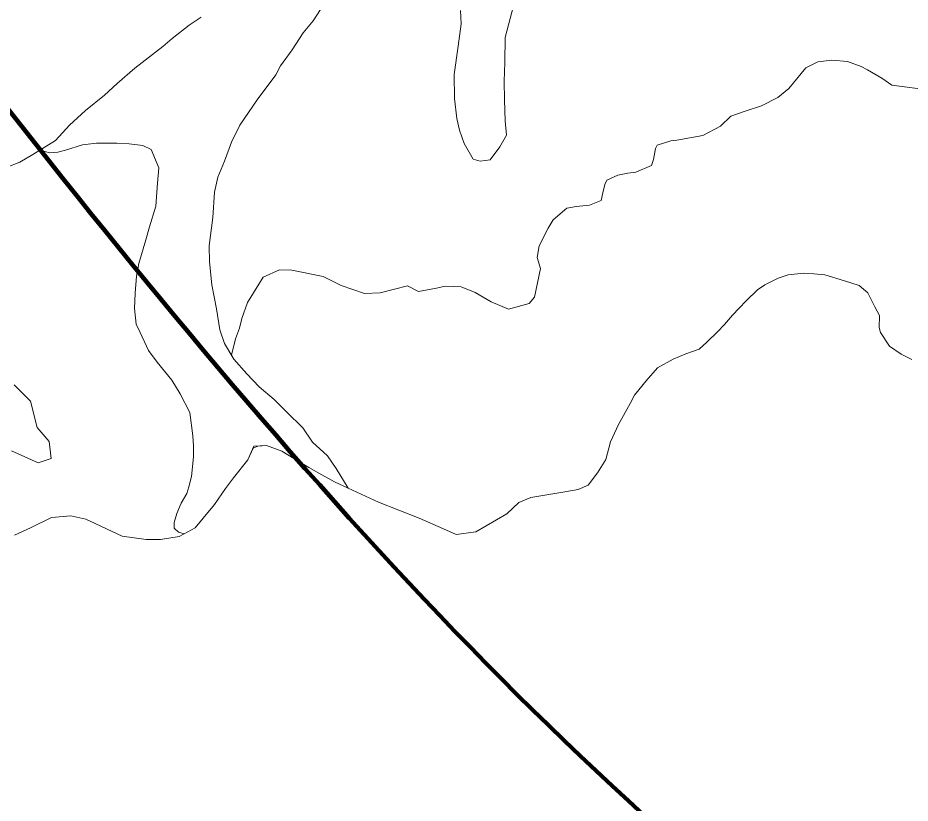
# Model space of a CAD drawing. Extents: x 553962 to 842807, y 8883888 to 9032388.
# Drawn here: x 681754 to 684561, y 8955951 to 8958422 of the extents above; entities that cross this region are included whole.
import ezdxf

# ---------------------------------------------------------------- set-up
doc = ezdxf.new("R2010")
doc.units = 0
doc.header["$LTSCALE"] = 160
doc.layers.add('27', color=7, linetype='Continuous', lineweight=90)
doc.layers.add('4', color=7, linetype='Continuous', lineweight=13)

msp = doc.modelspace()

# ---------------------------------------------------------------- linework, layer by layer
at = {"layer": '27'}
for points in [[(637260.6, 8972975.8), (641524.5, 8971056.2), (652526.1, 8965412.7), (653164.3, 8965062.8), (670790.5, 8953770.1), (686194, 8943929.9), (696283.3, 8937647.1)], [(694874, 8947402.7), (694491.4, 8947729), (693981.6, 8948105.1), (692654.2, 8949437.3), (691811.8, 8950292), (691552.9, 8951277.6), (691093.4, 8951755.3), (689976, 8951721.8), (689441.2, 8951996.3), (689158.9, 8952576.6), (688699.5, 8953029), (687605.5, 8953400.8), (685873.4, 8954400.8), (684752.3, 8955101.5), (681638, 8958243.7), (680641.1, 8959527.7), (679425.4, 8960995.9)]]:
    msp.add_spline(points, degree=3, dxfattribs=at)
at = {"layer": '4'}
for points in [[(682378.3, 8957506.8), (682364.4, 8957582.2), (682356.8, 8957654.7), (682356, 8957704.2), (682366.8, 8957793.9), (682372.1, 8957873.7), (682382.7, 8957920.2), (682403.5, 8957971.5), (682425.9, 8958030.4), (682451.9, 8958084), (682506.7, 8958164.5), (682565.3, 8958242.4), (682580.2, 8958271), (682616.3, 8958321.8), (682651.1, 8958375.1), (682682.9, 8958412.1), (682705.7, 8958448)], [(682705.7, 8958448), (682682.9, 8958412.1), (682651.1, 8958375.1), (682616.3, 8958321.8), (682580.2, 8958271), (682565.3, 8958242.4), (682506.7, 8958164.5), (682451.9, 8958084), (682425.9, 8958030.4), (682403.5, 8957971.5), (682382.7, 8957920.2), (682372.1, 8957873.7), (682366.8, 8957793.9), (682356, 8957704.2), (682356.8, 8957654.7), (682364.4, 8957582.2), (682378.3, 8957506.8), (682388.6, 8957440.5), (682403.6, 8957396.8), (682425.9, 8957360.1), (682438.3, 8957412.1), (682451, 8957445.9), (682458.4, 8957476.1), (682476.6, 8957526.2), (682495.5, 8957557.2), (682525.1, 8957605.7), (682576.7, 8957629.2), (682615.9, 8957627.8), (682714.2, 8957607.9), (682770.3, 8957579.3), (682844.3, 8957555.1), (682893.8, 8957557.2), (682938.6, 8957568.3), (682979.6, 8957578.3), (683014.5, 8957560.5), (683070.7, 8957571.2), (683097.5, 8957577.9), (683148.2, 8957576.1), (683192, 8957558.1), (683243, 8957528.4), (683296.7, 8957504.9), (683362, 8957522.9), (683379.2, 8957542.6), (683397.6, 8957633.3), (683387.4, 8957667.9), (683393.8, 8957704.5), (683422.4, 8957760.6), (683437.3, 8957786.7), (683480.4, 8957823.2), (683509.8, 8957828.5), (683551.8, 8957832.1), (683589.1, 8957847.3), (683593.8, 8957871.3), (683599.8, 8957897.7), (683606.6, 8957911.4), (683641.4, 8957926.7), (683672.1, 8957933.2), (683697.5, 8957936.1), (683746.5, 8957957.2), (683753.5, 8957976), (683759.8, 8958011.3), (683765.2, 8958021.3), (683807.6, 8958035), (683826.7, 8958036.9), (683908.4, 8958051.8), (683964, 8958081.5), (683996.8, 8958112.1), (684041.7, 8958128.2), (684093.1, 8958145.5), (684144.8, 8958171.6), (684178.7, 8958199.5), (684233, 8958264.9), (684270.5, 8958283.8), (684313.8, 8958288.7), (684363.1, 8958284.4), (684407, 8958268.9), (684426.9, 8958258), (684471.7, 8958232.4), (684502.6, 8958209.7), (684591, 8958199)], [(683145.8, 8958445.2), (683148.2, 8958403.3), (683139.3, 8958332.6), (683126.1, 8958244.2), (683127.2, 8958168.1), (683135.1, 8958105.6), (683142.7, 8958068.6), (683157.7, 8958026.2), (683186.4, 8957976.9), (683207.8, 8957971.1), (683239.7, 8957975.1), (683270.3, 8958015.8), (683290.6, 8958053.2), (683287.1, 8958097.7), (683284.3, 8958163.8), (683283.9, 8958222.2), (683286, 8958281.7), (683286.2, 8958360.4), (683312.5, 8958459.7)], [(683312.5, 8958459.7), (683286.2, 8958360.4), (683286, 8958281.7), (683283.9, 8958222.2), (683284.3, 8958163.8), (683287.1, 8958097.7), (683290.6, 8958053.2), (683270.3, 8958015.8), (683239.7, 8957975.1), (683207.8, 8957971.1), (683186.4, 8957976.9), (683157.7, 8958026.2), (683142.7, 8958068.6), (683135.1, 8958105.6), (683127.2, 8958168.1)], [(681716.5, 8957951.3), (681760.2, 8957967.5), (681800.3, 8957991.5), (681822.6, 8958005.3), (681871.7, 8958035.9), (681916.5, 8958083.8), (681966.3, 8958130.3), (682026.4, 8958178.9), (682065.8, 8958215.6), (682122, 8958263.1), (682209.4, 8958332.3), (682239.4, 8958356.6), (682293, 8958399.1), (682330.6, 8958424.5)], [(682330.6, 8958424.5), (682293, 8958399.1), (682239.4, 8958356.6), (682209.4, 8958332.3), (682122, 8958263.1), (682065.8, 8958215.6), (682026.4, 8958178.9), (681966.3, 8958130.3), (681916.5, 8958083.8), (681871.7, 8958035.9), (681822.6, 8958005.3), (681854.8, 8957997.2), (681879.4, 8957999.5), (681903.6, 8958005.6), (681957.5, 8958022.7), (682000.8, 8958027.6), (682065.5, 8958027.8), (682103.5, 8958025.2), (682146.4, 8958019.9), (682172.6, 8958007.6), (682197.2, 8957949.6), (682193, 8957901.5), (682187.9, 8957829.4), (682167.8, 8957764.2), (682156.3, 8957724), (682134.6, 8957648.6), (682126.9, 8957609.6), (682122.4, 8957555.2), (682120.7, 8957507), (682125.4, 8957458.6), (682138.4, 8957431.5), (682164.3, 8957374.8), (682192.2, 8957338.3), (682238.4, 8957282.1), (682264.8, 8957239.3), (682294.4, 8957179.9), (682304.6, 8957107.3), (682306, 8957075.5), (682306, 8957041.2), (682300.1, 8956979.3), (682291.3, 8956946.6), (682285.5, 8956925.2), (682267.5, 8956894.6), (682253.5, 8956862.3), (682245.7, 8956834.4), (682245.7, 8956816.1), (682258.8, 8956803.8), (682277.2, 8956798.5), (682311.2, 8956816.9), (682336.6, 8956847.5), (682372.4, 8956890.3), (682406.6, 8956941.3), (682431.8, 8956974.6), (682477, 8957031.4), (682496.3, 8957073.9), (682535.6, 8957076.3), (682584.5, 8957058.1), (682621.7, 8957035.2), (682668.9, 8957006.9), (682710, 8956983.9), (682749.8, 8956962.2), (682792.7, 8956942.2), (682755.5, 8957004.3), (682727.3, 8957044.2), (682680.6, 8957086.4), (682650.5, 8957131.9), (682599, 8957181.9), (682559.8, 8957221.3), (682513, 8957261), (682473.8, 8957301.7), (682433.5, 8957347.6), (682403.6, 8957396.8), (682388.6, 8957440.5), (682378.3, 8957506.8)], [(683127.2, 8958168.1), (683126.1, 8958244.2), (683139.3, 8958332.6), (683148.2, 8958403.3), (683145.8, 8958445.2)], [(684591, 8958199), (684502.6, 8958209.7), (684471.7, 8958232.4), (684426.9, 8958258), (684407, 8958268.9), (684363.1, 8958284.4), (684313.8, 8958288.7), (684270.5, 8958283.8), (684233, 8958264.9), (684178.7, 8958199.5), (684144.8, 8958171.6), (684093.1, 8958145.5), (684041.7, 8958128.2), (683996.8, 8958112.1), (683964, 8958081.5), (683908.4, 8958051.8), (683826.7, 8958036.9), (683807.6, 8958035), (683765.2, 8958021.3), (683759.8, 8958011.3), (683753.5, 8957976), (683746.5, 8957957.2), (683697.5, 8957936.1), (683672.1, 8957933.2), (683641.4, 8957926.7), (683606.6, 8957911.4), (683599.8, 8957897.7), (683593.8, 8957871.3), (683589.1, 8957847.3), (683551.8, 8957832.1), (683509.8, 8957828.5), (683480.4, 8957823.2), (683437.3, 8957786.7), (683422.4, 8957760.6), (683393.8, 8957704.5), (683387.4, 8957667.9), (683397.6, 8957633.3), (683379.2, 8957542.6), (683362, 8957522.9), (683296.7, 8957504.9), (683243, 8957528.4), (683192, 8957558.1), (683148.2, 8957576.1), (683097.5, 8957577.9), (683070.7, 8957571.2)], [(681716.5, 8957951.3), (681760.2, 8957967.5), (681800.3, 8957991.5), (681822.6, 8958005.3), (681854.8, 8957997.2), (681879.4, 8957999.5), (681903.6, 8958005.6), (681957.5, 8958022.7), (682000.8, 8958027.6), (682065.5, 8958027.8), (682103.5, 8958025.2), (682146.4, 8958019.9), (682172.6, 8958007.6), (682197.2, 8957949.6), (682193, 8957901.5), (682187.9, 8957829.4), (682167.8, 8957764.2), (682156.3, 8957724), (682134.6, 8957648.6), (682126.9, 8957609.6), (682122.4, 8957555.2), (682120.7, 8957507), (682125.4, 8957458.6), (682138.4, 8957431.5), (682164.3, 8957374.8), (682192.2, 8957338.3), (682238.4, 8957282.1), (682264.8, 8957239.3), (682294.4, 8957179.9), (682304.6, 8957107.3), (682306, 8957075.5), (682306, 8957041.2), (682300.1, 8956979.3), (682291.3, 8956946.6), (682285.5, 8956925.2), (682267.5, 8956894.6), (682253.5, 8956862.3), (682245.7, 8956834.4), (682245.7, 8956816.1), (682258.8, 8956803.8), (682277.2, 8956798.5), (682261.4, 8956789.8), (682202, 8956780.2), (682157.4, 8956780.2), (682081.4, 8956790.7), (682034.2, 8956813.6), (681996.7, 8956831.4), (681968, 8956845.1), (681920.2, 8956855.6), (681859.1, 8956850.2), (681793.2, 8956817), (681743, 8956794.6)], [(683070.7, 8957571.2), (683014.5, 8957560.5), (682979.6, 8957578.3), (682938.6, 8957568.3), (682893.8, 8957557.2), (682844.3, 8957555.1), (682770.3, 8957579.3), (682714.2, 8957607.9), (682615.9, 8957627.8), (682576.7, 8957629.2), (682525.1, 8957605.7), (682495.5, 8957557.2), (682476.6, 8957526.2), (682458.4, 8957476.1), (682451, 8957445.9), (682438.3, 8957412.1), (682425.9, 8957360.1), (682433.5, 8957347.6), (682473.8, 8957301.7), (682513, 8957261), (682559.8, 8957221.3), (682599, 8957181.9), (682650.5, 8957131.9), (682680.6, 8957086.4), (682727.3, 8957044.2), (682755.5, 8957004.3), (682792.7, 8956942.2), (682888.4, 8956897.7), (683016, 8956847.5), (683092.2, 8956814.4), (683132.2, 8956796.5), (683194.6, 8956804.4), (683291.8, 8956861.9), (683329.8, 8956897.4), (683367.2, 8956912.5), (683474.4, 8956930.3), (683516.5, 8956937.7), (683547.4, 8956951.9), (683576.7, 8956990.2), (683603.5, 8957032.3), (683618.2, 8957087.7), (683643, 8957142.6), (683679.5, 8957208.6), (683693.1, 8957234.7), (683730.3, 8957280.3), (683765.9, 8957321), (683815.1, 8957348.4), (683855, 8957364.8), (683897.4, 8957379.8), (683921, 8957401.8), (683955.1, 8957433.5), (683976.2, 8957456.9), (684001.4, 8957486.5), (684022.5, 8957508.6), (684044.8, 8957531.9), (684080.3, 8957566.2), (684103.7, 8957581.8), (684145.1, 8957603.2), (684177.1, 8957613.5), (684225.5, 8957618.1), (684257.2, 8957617), (684292.6, 8957613.2)], [(684566.1, 8957347.3), (684532.4, 8957363.7), (684495.3, 8957389.2), (684467.6, 8957432), (684463.1, 8957447.4), (684464.4, 8957485.4), (684450.1, 8957512.5), (684427.6, 8957556.5), (684400.5, 8957580.2), (684354.1, 8957594.6), (684292.6, 8957613.2), (684257.2, 8957617), (684225.5, 8957618.1), (684177.1, 8957613.5), (684145.1, 8957603.2), (684103.7, 8957581.8), (684080.3, 8957566.2), (684044.8, 8957531.9), (684022.5, 8957508.6), (684001.4, 8957486.5), (683976.2, 8957456.9), (683955.1, 8957433.5), (683921, 8957401.8), (683897.4, 8957379.8), (683855, 8957364.8), (683815.1, 8957348.4), (683765.9, 8957321), (683730.3, 8957280.3), (683693.1, 8957234.7), (683679.5, 8957208.6), (683643, 8957142.6), (683618.2, 8957087.7), (683603.5, 8957032.3), (683576.7, 8956990.2), (683547.4, 8956951.9), (683516.5, 8956937.7), (683474.4, 8956930.3), (683367.2, 8956912.5), (683329.8, 8956897.4)], [(684292.6, 8957613.2), (684354.1, 8957594.6), (684400.5, 8957580.2), (684427.6, 8957556.5), (684450.1, 8957512.5), (684464.4, 8957485.4), (684463.1, 8957447.4), (684467.6, 8957432), (684495.3, 8957389.2), (684532.4, 8957363.7), (684566.1, 8957347.3)], [(681733.7, 8957059.1), (681817.5, 8957021.7), (681858.3, 8957035.7), (681852.3, 8957088.8), (681814.6, 8957133.3), (681793.6, 8957215.9), (681742.3, 8957267.5)], [(681733.7, 8957059.1), (681817.5, 8957021.7), (681858.3, 8957035.7), (681852.3, 8957088.8), (681814.6, 8957133.3), (681793.6, 8957215.9), (681742.3, 8957267.5)], [(683329.8, 8956897.4), (683291.8, 8956861.9), (683194.6, 8956804.4), (683132.2, 8956796.5), (683092.2, 8956814.4), (683016, 8956847.5), (682888.4, 8956897.7), (682792.7, 8956942.2), (682749.8, 8956962.2), (682710, 8956983.9), (682668.9, 8957006.9), (682621.7, 8957035.2), (682584.5, 8957058.1), (682535.6, 8957076.3), (682508.9, 8957074.7), (682493.5, 8957067.6), (682477, 8957031.4), (682431.8, 8956974.6), (682406.6, 8956941.3), (682372.4, 8956890.3), (682336.6, 8956847.5), (682311.2, 8956816.9), (682277.2, 8956798.5), (682261.4, 8956789.8), (682202, 8956780.2), (682157.4, 8956780.2), (682081.4, 8956790.7), (682034.2, 8956813.6), (681996.7, 8956831.4), (681968, 8956845.1), (681920.2, 8956855.6), (681859.1, 8956850.2), (681793.2, 8956817), (681743, 8956794.6)]]:
    msp.add_lwpolyline(points, dxfattribs=at)

doc.saveas('drawing.dxf')
